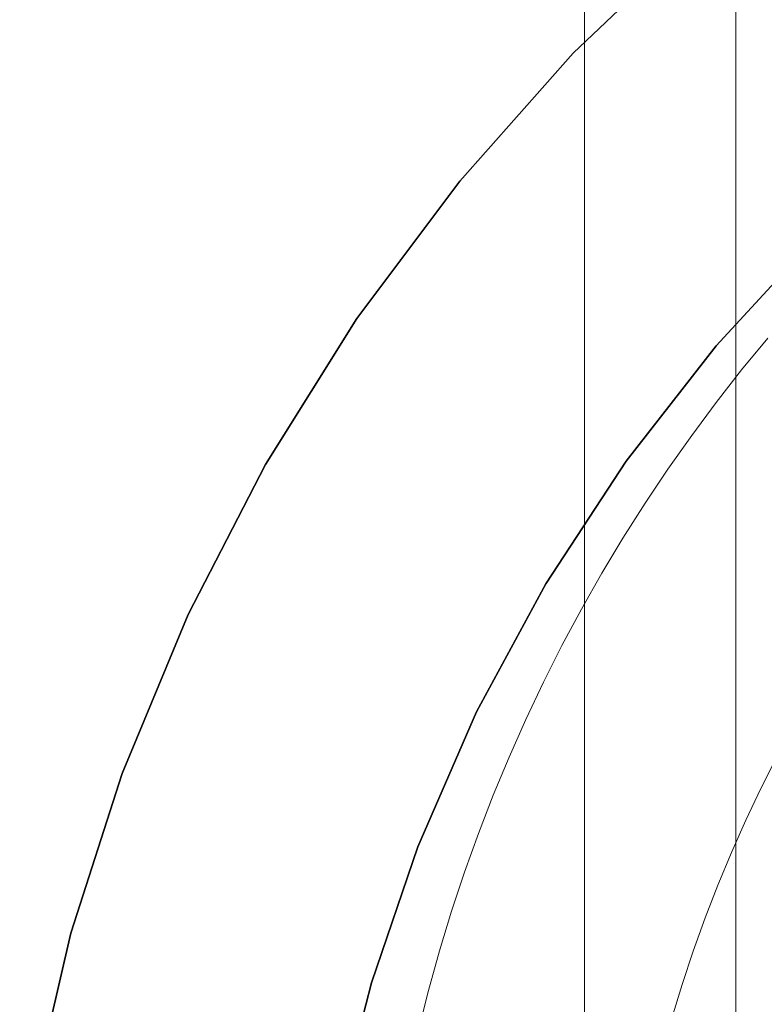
# Model space of a CAD drawing. Header units: inches. Extents: x -412 to -304, y -62 to 18.
# Tile 589 of 656: x -360.444 to -360.25, y -5.043 to -4.786. Entities that reach past the tile are written whole.
import ezdxf

# ---------------------------------------------------------------- set-up
doc = ezdxf.new("R2010")
doc.units = ezdxf.units.IN
doc.header["$LTSCALE"] = 32
doc.header["$MEASUREMENT"] = 0
doc.linetypes.add('Dash Style-1', pattern=[0.083328, 0.041656, -0.041672])
for name, color, linetype, lineweight in [('Black', 7, 'Continuous', 18), ('DashLineFill', 7, 'Dash Style-1', 13), ('Drawing', 7, 'Continuous', 18), ('Metal_HtAdjMech', 7, 'Continuous', 18), ('Metal_MP', 7, 'Continuous', 5), ('None', 7, 'Continuous', 18), ('Plastic-MPWireManager', 7, 'Continuous', 25), ('SolidLine', 7, 'Continuous', 15), ('Wood_1-H', 7, 'Continuous', 13)]:
    doc.layers.add(name, color=color, linetype=linetype, lineweight=lineweight)

# ---------------------------------------------------------------- blocks, each defined once
blk = doc.blocks.new('Group-20')
at = {"layer": 'Black'}
for points in [[(-34.54794, 16.53613, 28.9791), (34.54794, 16.53613, 28.9791), (34.54794, -16.53613, 28.9791), (-34.54794, -16.53613, 28.9791)], [(-34.54794, 16.53613, 27.70079), (34.54794, 16.53613, 27.70079), (34.54794, -16.53613, 27.70079), (-34.54794, -16.53613, 27.70079)]]:
    blk.add_3dface(points, dxfattribs=at)
at = {"layer": 'Wood_1-H'}
for points in [[(-35.96494, 17.95313, 28.99879), (35.96494, 17.95313, 28.99879), (35.96494, -17.95313, 28.99879), (-35.96494, -17.95313, 28.99879)], [(-35.96494, 17.95313, 28.9791), (35.96494, 17.95313, 28.9791), (35.96494, -17.95313, 28.9791), (-35.96494, -17.95313, 28.9791)]]:
    blk.add_3dface(points, dxfattribs=at)
blk = doc.blocks.new('MPHtAdjLegCoverPower (3D)')
at = {"layer": 'Metal_MP'}
for points, invisible_edges in [([(-2.20267, -0.9554, 23.83612), (-2.19009, -0.93803, 23.83612), (-2.17668, -0.92129, 23.83612), (-2.20267, -0.9554, 23.83612)], 15), ([(-2.20267, -0.9554, 23.83612), (-2.17668, -0.92129, 23.83612), (-2.13999, -0.97621, 23.83612), (-2.20267, -0.9554, 23.83612)], 15), ([(-2.20267, -0.9554, 2.26132), (-2.19009, -0.93803, 2.26132), (-2.17668, -0.92129, 2.26132), (-2.20267, -0.9554, 2.26132)], 15), ([(-2.20267, -0.9554, 2.26132), (-2.17668, -0.92129, 2.26132), (-2.13999, -0.97621, 2.26132), (-2.20267, -0.9554, 2.26132)], 15), ([(-2.19009, -0.93803, 23.83612), (-2.18349, -0.92958, 23.83612), (-2.17668, -0.92129, 23.83612), (-2.19009, -0.93803, 23.83612)], 12), ([(-2.19009, -0.93803, 2.26132), (-2.18349, -0.92958, 2.26132), (-2.17668, -0.92129, 2.26132), (-2.19009, -0.93803, 2.26132)], 12), ([(-2.20267, -0.9554, 23.83612), (-2.19649, -0.94664, 23.83612), (-2.19009, -0.93803, 23.83612), (-2.20267, -0.9554, 23.83612)], 12), ([(-2.20267, -0.9554, 2.26132), (-2.19649, -0.94664, 2.26132), (-2.19009, -0.93803, 2.26132), (-2.20267, -0.9554, 2.26132)], 12), ([(-2.2351, -1.01092, 23.83612), (-2.21439, -0.97337, 23.83612), (-2.20267, -0.9554, 23.83612), (-2.2351, -1.01092, 23.83612)], 15), ([(-2.2351, -1.01092, 23.83612), (-2.20267, -0.9554, 23.83612), (-2.16551, -1.01433, 23.83612), (-2.2351, -1.01092, 23.83612)], 15), ([(-2.2351, -1.01092, 2.26132), (-2.21439, -0.97337, 2.26132), (-2.20267, -0.9554, 2.26132), (-2.2351, -1.01092, 2.26132)], 15), ([(-2.2351, -1.01092, 2.26132), (-2.20267, -0.9554, 2.26132), (-2.16551, -1.01433, 2.26132), (-2.2351, -1.01092, 2.26132)], 15), ([(-2.21439, -0.97337, 23.83612), (-2.20864, -0.96431, 23.83612), (-2.20267, -0.9554, 23.83612), (-2.21439, -0.97337, 23.83612)], 12), ([(-2.21439, -0.97337, 2.26132), (-2.20864, -0.96431, 2.26132), (-2.20267, -0.9554, 2.26132), (-2.21439, -0.97337, 2.26132)], 12), ([(-2.20267, -0.9554, 23.83612), (-2.13999, -0.97621, 23.83612), (-2.14547, -0.98358, 23.83612), (-2.20267, -0.9554, 23.83612)], 13), ([(-2.20267, -0.9554, 23.83612), (-2.14547, -0.98358, 23.83612), (-2.15076, -0.99108, 23.83612), (-2.20267, -0.9554, 23.83612)], 13), ([(-2.20267, -0.9554, 23.83612), (-2.15076, -0.99108, 23.83612), (-2.15587, -0.99871, 23.83612), (-2.20267, -0.9554, 23.83612)], 13), ([(-2.20267, -0.9554, 23.83612), (-2.15587, -0.99871, 23.83612), (-2.16078, -1.00646, 23.83612), (-2.20267, -0.9554, 23.83612)], 13), ([(-2.20267, -0.9554, 23.83612), (-2.16078, -1.00646, 23.83612), (-2.16551, -1.01433, 23.83612), (-2.20267, -0.9554, 23.83612)], 13), ([(-2.20267, -0.9554, 2.26132), (-2.13999, -0.97621, 2.26132), (-2.14547, -0.98358, 2.26132), (-2.20267, -0.9554, 2.26132)], 13), ([(-2.20267, -0.9554, 2.26132), (-2.14547, -0.98358, 2.26132), (-2.15076, -0.99108, 2.26132), (-2.20267, -0.9554, 2.26132)], 13), ([(-2.20267, -0.9554, 2.26132), (-2.15076, -0.99108, 2.26132), (-2.15587, -0.99871, 2.26132), (-2.20267, -0.9554, 2.26132)], 13), ([(-2.20267, -0.9554, 2.26132), (-2.15587, -0.99871, 2.26132), (-2.16078, -1.00646, 2.26132), (-2.20267, -0.9554, 2.26132)], 13), ([(-2.20267, -0.9554, 2.26132), (-2.16078, -1.00646, 2.26132), (-2.16551, -1.01433, 2.26132), (-2.20267, -0.9554, 2.26132)], 13), ([(-2.2351, -1.01092, 23.83612), (-2.2252, -0.99189, 23.83612), (-2.21439, -0.97337, 23.83612), (-2.2351, -1.01092, 23.83612)], 15), ([(-2.2351, -1.01092, 2.26132), (-2.2252, -0.99189, 2.26132), (-2.21439, -0.97337, 2.26132), (-2.2351, -1.01092, 2.26132)], 15), ([(-2.2252, -0.99189, 23.83612), (-2.21991, -0.98256, 23.83612), (-2.21439, -0.97337, 23.83612), (-2.2252, -0.99189, 23.83612)], 12), ([(-2.2252, -0.99189, 2.26132), (-2.21991, -0.98256, 2.26132), (-2.21439, -0.97337, 2.26132), (-2.2252, -0.99189, 2.26132)], 12), ([(-2.2351, -1.01092, 23.83612), (-2.23026, -1.00135, 23.83612), (-2.2252, -0.99189, 23.83612), (-2.2351, -1.01092, 23.83612)], 12), ([(-2.2351, -1.01092, 2.26132), (-2.23026, -1.00135, 2.26132), (-2.2252, -0.99189, 2.26132), (-2.2351, -1.01092, 2.26132)], 12), ([(-2.25565, -1.06042, 23.83612), (-2.24816, -1.04032, 23.83612), (-2.2351, -1.01092, 23.83612), (-2.25565, -1.06042, 23.83612)], 15), ([(-2.25565, -1.06042, 23.83612), (-2.2351, -1.01092, 23.83612), (-2.18617, -1.05528, 23.83612), (-2.25565, -1.06042, 23.83612)], 15), ([(-2.25565, -1.06042, 2.26132), (-2.24816, -1.04032, 2.26132), (-2.2351, -1.01092, 2.26132), (-2.25565, -1.06042, 2.26132)], 15), ([(-2.25565, -1.06042, 2.26132), (-2.2351, -1.01092, 2.26132), (-2.18617, -1.05528, 2.26132), (-2.25565, -1.06042, 2.26132)], 15), ([(-2.24816, -1.04032, 23.83612), (-2.24404, -1.03042, 23.83612), (-2.2351, -1.01092, 23.83612), (-2.24816, -1.04032, 23.83612)], 14), ([(-2.24816, -1.04032, 2.26132), (-2.24404, -1.03042, 2.26132), (-2.2351, -1.01092, 2.26132), (-2.24816, -1.04032, 2.26132)], 14), ([(-2.24404, -1.03042, 23.83612), (-2.23969, -1.02062, 23.83612), (-2.2351, -1.01092, 23.83612), (-2.24404, -1.03042, 23.83612)], 12), ([(-2.24404, -1.03042, 2.26132), (-2.23969, -1.02062, 2.26132), (-2.2351, -1.01092, 2.26132), (-2.24404, -1.03042, 2.26132)], 12), ([(-2.2351, -1.01092, 23.83612), (-2.16551, -1.01433, 23.83612), (-2.17004, -1.02231, 23.83612), (-2.2351, -1.01092, 23.83612)], 13), ([(-2.2351, -1.01092, 23.83612), (-2.17004, -1.02231, 23.83612), (-2.17437, -1.0304, 23.83612), (-2.2351, -1.01092, 23.83612)], 13), ([(-2.2351, -1.01092, 23.83612), (-2.17437, -1.0304, 23.83612), (-2.17851, -1.0386, 23.83612), (-2.2351, -1.01092, 23.83612)], 13), ([(-2.2351, -1.01092, 23.83612), (-2.17851, -1.0386, 23.83612), (-2.18244, -1.04689, 23.83612), (-2.2351, -1.01092, 23.83612)], 13), ([(-2.2351, -1.01092, 23.83612), (-2.18244, -1.04689, 23.83612), (-2.18617, -1.05528, 23.83612), (-2.2351, -1.01092, 23.83612)], 13), ([(-2.2351, -1.01092, 2.26132), (-2.16551, -1.01433, 2.26132), (-2.17004, -1.02231, 2.26132), (-2.2351, -1.01092, 2.26132)], 13), ([(-2.2351, -1.01092, 2.26132), (-2.17004, -1.02231, 2.26132), (-2.17437, -1.0304, 2.26132), (-2.2351, -1.01092, 2.26132)], 13), ([(-2.2351, -1.01092, 2.26132), (-2.17437, -1.0304, 2.26132), (-2.17851, -1.0386, 2.26132), (-2.2351, -1.01092, 2.26132)], 13), ([(-2.2351, -1.01092, 2.26132), (-2.17851, -1.0386, 2.26132), (-2.18244, -1.04689, 2.26132), (-2.2351, -1.01092, 2.26132)], 13), ([(-2.2351, -1.01092, 2.26132), (-2.18244, -1.04689, 2.26132), (-2.18617, -1.05528, 2.26132), (-2.2351, -1.01092, 2.26132)], 13), ([(-2.25565, -1.06042, 23.83612), (-2.25202, -1.05033, 23.83612), (-2.24816, -1.04032, 23.83612), (-2.25565, -1.06042, 23.83612)], 12), ([(-2.25565, -1.06042, 2.26132), (-2.25202, -1.05033, 2.26132), (-2.24816, -1.04032, 2.26132), (-2.25565, -1.06042, 2.26132)], 12), ([(-2.25565, -1.06042, 23.83612), (-2.18617, -1.05528, 23.83612), (-2.18969, -1.06376, 23.83612), (-2.25565, -1.06042, 23.83612)], 13), ([(-2.25565, -1.06042, 2.26132), (-2.18617, -1.05528, 2.26132), (-2.18969, -1.06376, 2.26132), (-2.25565, -1.06042, 2.26132)], 13), ([(-2.26998, -1.11206, 23.83612), (-2.26501, -1.0912, 23.83612), (-2.25565, -1.06042, 23.83612), (-2.26998, -1.11206, 23.83612)], 15), ([(-2.26998, -1.11206, 23.83612), (-2.25565, -1.06042, 23.83612), (-2.20166, -1.09846, 23.83612), (-2.26998, -1.11206, 23.83612)], 15), ([(-2.26998, -1.11206, 2.26132), (-2.26501, -1.0912, 2.26132), (-2.25565, -1.06042, 2.26132), (-2.26998, -1.11206, 2.26132)], 15), ([(-2.26998, -1.11206, 2.26132), (-2.25565, -1.06042, 2.26132), (-2.20166, -1.09846, 2.26132), (-2.26998, -1.11206, 2.26132)], 15), ([(-2.26501, -1.0912, 23.83612), (-2.25902, -1.0706, 23.83612), (-2.25565, -1.06042, 23.83612), (-2.26501, -1.0912, 23.83612)], 13), ([(-2.26501, -1.0912, 2.26132), (-2.25902, -1.0706, 2.26132), (-2.25565, -1.06042, 2.26132), (-2.26501, -1.0912, 2.26132)], 13), ([(-2.25565, -1.06042, 23.83612), (-2.18969, -1.06376, 23.83612), (-2.193, -1.07232, 23.83612), (-2.25565, -1.06042, 23.83612)], 13), ([(-2.25565, -1.06042, 23.83612), (-2.193, -1.07232, 23.83612), (-2.1961, -1.08096, 23.83612), (-2.25565, -1.06042, 23.83612)], 13), ([(-2.25565, -1.06042, 23.83612), (-2.1961, -1.08096, 23.83612), (-2.19898, -1.08968, 23.83612), (-2.25565, -1.06042, 23.83612)], 13), ([(-2.25565, -1.06042, 23.83612), (-2.19898, -1.08968, 23.83612), (-2.20166, -1.09846, 23.83612), (-2.25565, -1.06042, 23.83612)], 13), ([(-2.25565, -1.06042, 2.26132), (-2.18969, -1.06376, 2.26132), (-2.193, -1.07232, 2.26132), (-2.25565, -1.06042, 2.26132)], 13), ([(-2.25565, -1.06042, 2.26132), (-2.193, -1.07232, 2.26132), (-2.1961, -1.08096, 2.26132), (-2.25565, -1.06042, 2.26132)], 13), ([(-2.25565, -1.06042, 2.26132), (-2.1961, -1.08096, 2.26132), (-2.19898, -1.08968, 2.26132), (-2.25565, -1.06042, 2.26132)], 13), ([(-2.25565, -1.06042, 2.26132), (-2.19898, -1.08968, 2.26132), (-2.20166, -1.09846, 2.26132), (-2.25565, -1.06042, 2.26132)], 13), ([(-2.26501, -1.0912, 23.83612), (-2.26214, -1.08086, 23.83612), (-2.25902, -1.0706, 23.83612), (-2.26501, -1.0912, 23.83612)], 12), ([(-2.26501, -1.0912, 2.26132), (-2.26214, -1.08086, 2.26132), (-2.25902, -1.0706, 2.26132), (-2.26501, -1.0912, 2.26132)], 12), ([(-2.26998, -1.11206, 23.83612), (-2.26762, -1.1016, 23.83612), (-2.26501, -1.0912, 23.83612), (-2.26998, -1.11206, 23.83612)], 12), ([(-2.26998, -1.11206, 2.26132), (-2.26762, -1.1016, 2.26132), (-2.26501, -1.0912, 2.26132), (-2.26998, -1.11206, 2.26132)], 12)]:
    blk.add_3dface(points, dxfattribs=dict(at, invisible_edges=invisible_edges))
for points in [[(-2.17668, -0.92129, 2.26132), (-2.17668, -0.92129, 23.83612), (-2.18349, -0.92958, 23.83612), (-2.18349, -0.92958, 2.26132)], [(-2.18349, -0.92958, 2.26132), (-2.18349, -0.92958, 23.83612), (-2.19009, -0.93803, 23.83612), (-2.19009, -0.93803, 2.26132)], [(-2.19009, -0.93803, 2.26132), (-2.19009, -0.93803, 23.83612), (-2.19649, -0.94664, 23.83612), (-2.19649, -0.94664, 2.26132)], [(-2.19649, -0.94664, 2.26132), (-2.19649, -0.94664, 23.83612), (-2.20267, -0.9554, 23.83612), (-2.20267, -0.9554, 2.26132)], [(-2.20267, -0.9554, 2.26132), (-2.20267, -0.9554, 23.83612), (-2.20864, -0.96431, 23.83612), (-2.20864, -0.96431, 2.26132)], [(-2.20864, -0.96431, 2.26132), (-2.20864, -0.96431, 23.83612), (-2.21439, -0.97337, 23.83612), (-2.21439, -0.97337, 2.26132)], [(-2.21439, -0.97337, 2.26132), (-2.21439, -0.97337, 23.83612), (-2.21991, -0.98256, 23.83612), (-2.21991, -0.98256, 2.26132)], [(-2.21991, -0.98256, 2.26132), (-2.21991, -0.98256, 23.83612), (-2.2252, -0.99189, 23.83612), (-2.2252, -0.99189, 2.26132)], [(-2.2252, -0.99189, 2.26132), (-2.2252, -0.99189, 23.83612), (-2.23026, -1.00135, 23.83612), (-2.23026, -1.00135, 2.26132)], [(-2.23026, -1.00135, 2.26132), (-2.23026, -1.00135, 23.83612), (-2.2351, -1.01092, 23.83612), (-2.2351, -1.01092, 2.26132)], [(-2.2351, -1.01092, 2.26132), (-2.2351, -1.01092, 23.83612), (-2.23969, -1.02062, 23.83612), (-2.23969, -1.02062, 2.26132)], [(-2.23969, -1.02062, 2.26132), (-2.23969, -1.02062, 23.83612), (-2.24404, -1.03042, 23.83612), (-2.24404, -1.03042, 2.26132)], [(-2.24404, -1.03042, 2.26132), (-2.24404, -1.03042, 23.83612), (-2.24816, -1.04032, 23.83612), (-2.24816, -1.04032, 2.26132)], [(-2.17851, -1.0386, 2.26132), (-2.17851, -1.0386, 23.83612), (-2.17437, -1.0304, 23.83612), (-2.17437, -1.0304, 2.26132)], [(-2.18244, -1.04689, 2.26132), (-2.18244, -1.04689, 23.83612), (-2.17851, -1.0386, 23.83612), (-2.17851, -1.0386, 2.26132)], [(-2.24816, -1.04032, 2.26132), (-2.24816, -1.04032, 23.83612), (-2.25202, -1.05033, 23.83612), (-2.25202, -1.05033, 2.26132)], [(-2.18617, -1.05528, 2.26132), (-2.18617, -1.05528, 23.83612), (-2.18244, -1.04689, 23.83612), (-2.18244, -1.04689, 2.26132)], [(-2.25202, -1.05033, 2.26132), (-2.25202, -1.05033, 23.83612), (-2.25565, -1.06042, 23.83612), (-2.25565, -1.06042, 2.26132)], [(-2.18969, -1.06376, 2.26132), (-2.18969, -1.06376, 23.83612), (-2.18617, -1.05528, 23.83612), (-2.18617, -1.05528, 2.26132)], [(-2.25565, -1.06042, 2.26132), (-2.25565, -1.06042, 23.83612), (-2.25902, -1.0706, 23.83612), (-2.25902, -1.0706, 2.26132)], [(-2.193, -1.07232, 2.26132), (-2.193, -1.07232, 23.83612), (-2.18969, -1.06376, 23.83612), (-2.18969, -1.06376, 2.26132)], [(-2.25902, -1.0706, 2.26132), (-2.25902, -1.0706, 23.83612), (-2.26214, -1.08086, 23.83612), (-2.26214, -1.08086, 2.26132)], [(-2.1961, -1.08096, 2.26132), (-2.1961, -1.08096, 23.83612), (-2.193, -1.07232, 23.83612), (-2.193, -1.07232, 2.26132)], [(-2.26214, -1.08086, 2.26132), (-2.26214, -1.08086, 23.83612), (-2.26501, -1.0912, 23.83612), (-2.26501, -1.0912, 2.26132)], [(-2.19898, -1.08968, 2.26132), (-2.19898, -1.08968, 23.83612), (-2.1961, -1.08096, 23.83612), (-2.1961, -1.08096, 2.26132)], [(-2.20166, -1.09846, 2.26132), (-2.20166, -1.09846, 23.83612), (-2.19898, -1.08968, 23.83612), (-2.19898, -1.08968, 2.26132)], [(-2.26501, -1.0912, 2.26132), (-2.26501, -1.0912, 23.83612), (-2.26762, -1.1016, 23.83612), (-2.26762, -1.1016, 2.26132)]]:
    blk.add_3dface(points, dxfattribs=at)
at = {"layer": 'Plastic-MPWireManager'}
for points, invisible_edges in [([(-2.10675, -0.84668, 23.44636), (-2.13654, -0.86979, 23.44636), (-2.19522, -0.81641, 23.44636), (-2.1608, -0.78862, 23.44636)], 10), ([(-2.1608, -0.78862, 23.9188), (-2.19522, -0.81641, 23.9188), (-2.03082, -0.9867, 23.9188), (-2.01105, -0.97192, 23.9188)], 10), ([(-2.22733, -0.84706, 23.44636), (-2.22733, -0.84706, 23.9188), (-2.19522, -0.81641, 23.9188), (-2.19522, -0.81641, 23.44636)], 5), ([(-2.13654, -0.86979, 23.44636), (-2.16441, -0.89537, 23.44636), (-2.22733, -0.84706, 23.44636), (-2.19522, -0.81641, 23.44636)], 10), ([(-2.19522, -0.81641, 23.9188), (-2.22733, -0.84706, 23.9188), (-2.04936, -1.00311, 23.9188), (-2.03082, -0.9867, 23.9188)], 10), ([(-2.25689, -0.88038, 23.44636), (-2.25689, -0.88038, 23.9188), (-2.22733, -0.84706, 23.9188), (-2.22733, -0.84706, 23.44636)], 5), ([(-2.16441, -0.89537, 23.44636), (-2.19016, -0.92327, 23.44636), (-2.25689, -0.88038, 23.44636), (-2.22733, -0.84706, 23.44636)], 10), ([(-2.22733, -0.84706, 23.9188), (-2.25689, -0.88038, 23.9188), (-2.06654, -1.02107, 23.9188), (-2.04936, -1.00311, 23.9188)], 10), ([(-2.28368, -0.91617, 23.44636), (-2.28368, -0.91617, 23.9188), (-2.25689, -0.88038, 23.9188), (-2.25689, -0.88038, 23.44636)], 5), ([(-2.19016, -0.92327, 23.44636), (-2.21357, -0.95332, 23.44636), (-2.28368, -0.91617, 23.44636), (-2.25689, -0.88038, 23.44636)], 10), ([(-2.25689, -0.88038, 23.9188), (-2.28368, -0.91617, 23.9188), (-2.08223, -1.04046, 23.9188), (-2.06654, -1.02107, 23.9188)], 10), ([(-2.16441, -0.89537, 23.44636), (-2.16441, -0.89537, 23.84006), (-2.19016, -0.92327, 23.84006), (-2.19016, -0.92327, 23.44636)], 5), ([(-2.04936, -1.00311, 23.84006), (-2.06654, -1.02107, 23.84006), (-2.19016, -0.92327, 23.84006), (-2.16441, -0.89537, 23.84006)], 10), ([(-2.30745, -0.9542, 23.44636), (-2.30745, -0.9542, 23.9188), (-2.28368, -0.91617, 23.9188), (-2.28368, -0.91617, 23.44636)], 5), ([(-2.30745, -0.9542, 23.44636), (-2.28368, -0.91617, 23.44636), (-2.21357, -0.95332, 23.44636), (-2.23447, -0.98533, 23.44636)], 10), ([(-2.28368, -0.91617, 23.9188), (-2.30745, -0.9542, 23.9188), (-2.09629, -1.06117, 23.9188), (-2.08223, -1.04046, 23.9188)], 10), ([(-2.19016, -0.92327, 23.44636), (-2.19016, -0.92327, 23.84006), (-2.21357, -0.95332, 23.84006), (-2.21357, -0.95332, 23.44636)], 5), ([(-2.06654, -1.02107, 23.84006), (-2.08223, -1.04046, 23.84006), (-2.21357, -0.95332, 23.84006), (-2.19016, -0.92327, 23.84006)], 10), ([(-2.21357, -0.95332, 23.44636), (-2.21357, -0.95332, 23.84006), (-2.23447, -0.98533, 23.84006), (-2.23447, -0.98533, 23.44636)], 5), ([(-2.08223, -1.04046, 23.84006), (-2.09629, -1.06117, 23.84006), (-2.23447, -0.98533, 23.84006), (-2.21357, -0.95332, 23.84006)], 10), ([(-2.32759, -0.99329, 23.44636), (-2.32759, -0.99329, 23.9188), (-2.30745, -0.9542, 23.9188), (-2.30745, -0.9542, 23.44636)], 5), ([(-2.23447, -0.98533, 23.44636), (-2.25248, -1.01868, 23.44636), (-2.32759, -0.99329, 23.44636), (-2.30745, -0.9542, 23.44636)], 10), ([(-2.30745, -0.9542, 23.9188), (-2.32759, -0.99329, 23.9188), (-2.10862, -1.08306, 23.9188), (-2.09629, -1.06117, 23.9188)], 10), ([(-2.23447, -0.98533, 23.44636), (-2.23447, -0.98533, 23.84006), (-2.25248, -1.01868, 23.84006), (-2.25248, -1.01868, 23.44636)], 5), ([(-2.09629, -1.06117, 23.84006), (-2.10862, -1.08306, 23.84006), (-2.25248, -1.01868, 23.84006), (-2.23447, -0.98533, 23.84006)], 10), ([(-2.34474, -1.03467, 23.44636), (-2.34474, -1.03467, 23.9188), (-2.32759, -0.99329, 23.9188), (-2.32759, -0.99329, 23.44636)], 5), ([(-2.34474, -1.03467, 23.44636), (-2.32759, -0.99329, 23.44636), (-2.25248, -1.01868, 23.44636), (-2.26782, -1.05383, 23.44636)], 10), ([(-2.11908, -1.10596, 23.9188), (-2.10862, -1.08306, 23.9188), (-2.32759, -0.99329, 23.9188), (-2.34474, -1.03467, 23.9188)], 10), ([(-2.25248, -1.01868, 23.44636), (-2.25248, -1.01868, 23.84006), (-2.26782, -1.05383, 23.84006), (-2.26782, -1.05383, 23.44636)], 5), ([(-2.26782, -1.05383, 23.84006), (-2.25248, -1.01868, 23.84006), (-2.10862, -1.08306, 23.84006), (-2.11908, -1.10596, 23.84006)], 10), ([(-2.35809, -1.07632, 23.44636), (-2.35809, -1.07632, 23.9188), (-2.34474, -1.03467, 23.9188), (-2.34474, -1.03467, 23.44636)], 5), ([(-2.35809, -1.07632, 23.44636), (-2.34474, -1.03467, 23.44636), (-2.26782, -1.05383, 23.44636), (-2.27989, -1.08925, 23.44636)], 10), ([(-2.12749, -1.12934, 23.9188), (-2.11908, -1.10596, 23.9188), (-2.34474, -1.03467, 23.9188), (-2.35809, -1.07632, 23.9188)], 10), ([(-2.26782, -1.05383, 23.44636), (-2.26782, -1.05383, 23.84006), (-2.27989, -1.08925, 23.84006), (-2.27989, -1.08925, 23.44636)], 5), ([(-2.27989, -1.08925, 23.84006), (-2.26782, -1.05383, 23.84006), (-2.11908, -1.10596, 23.84006), (-2.12749, -1.12934, 23.84006)], 10), ([(-2.368, -1.11898, 23.44636), (-2.368, -1.11898, 23.9188), (-2.35809, -1.07632, 23.9188), (-2.35809, -1.07632, 23.44636)], 5), ([(-2.27989, -1.08925, 23.44636), (-2.28901, -1.12544, 23.44636), (-2.368, -1.11898, 23.44636), (-2.35809, -1.07632, 23.44636)], 10), ([(-2.13383, -1.15294, 23.9188), (-2.12749, -1.12934, 23.9188), (-2.35809, -1.07632, 23.9188), (-2.368, -1.11898, 23.9188)], 10), ([(-2.27989, -1.08925, 23.44636), (-2.27989, -1.08925, 23.84006), (-2.28901, -1.12544, 23.84006), (-2.28901, -1.12544, 23.44636)], 5), ([(-2.28901, -1.12544, 23.84006), (-2.27989, -1.08925, 23.84006), (-2.12749, -1.12934, 23.84006), (-2.13383, -1.15294, 23.84006)], 10)]:
    blk.add_3dface(points, dxfattribs=dict(at, invisible_edges=invisible_edges))
blk = doc.blocks.new('TEK04-FrameA (3D)')
at = {"layer": 'Metal_HtAdjMech'}
for points, invisible_edges in [([(0, 0.42393, 10.05044), (8.46457, 0.42393, 10.05044), (8.46457, 0.41441, 10.04649), (0, 0.41441, 10.04649)], 5), ([(0.3937, 0.41441, 11.60705), (8.3624, 0.41441, 11.60705), (8.3624, 0.42393, 11.60311), (0.3937, 0.42393, 11.60311)], 5), ([(0, 0.41441, 10.04649), (8.46457, 0.41441, 10.04649), (8.46457, 0.40458, 10.04339), (0, 0.40458, 10.04339)], 5), ([(8.3624, 0.41324, 11.49949), (0, 0.41324, 11.49949), (4.16339, 0.41339, 11.49606), (7.81988, 0.41339, 11.49606)], 11), ([(0, 0.41324, 11.49949), (0, 0.41339, 11.49606), (4.16339, 0.41339, 11.49606)], 8), ([(0, 0.41324, 10.15405), (7.81988, 0.41339, 10.15748), (4.16339, 0.41339, 10.15748)], 9), ([(4.16339, 0.41339, 10.15748), (0, 0.41339, 10.15748), (0, 0.41324, 10.15405)], 8), ([(0, 0.41324, 10.15405), (20.57087, 0.41324, 10.15405), (12.99705, 0.41339, 10.15748), (7.81988, 0.41339, 10.15748)], 11), ([(4.16339, 0.41339, 11.49606), (0, 0.41339, 11.49606), (1.45669, 0.41339, 11.1811), (1.47385, 0.41339, 11.18035)], 10), ([(1.45669, 0.41339, 10.7874), (0, 0.41339, 10.7628), (4.16339, 0.41339, 10.7628)], 11), ([(0, 0.41339, 10.15748), (4.16339, 0.41339, 10.15748), (4.16339, 0.41339, 10.40354), (0, 0.41339, 10.40354)], 6), ([(0, 0.41339, 10.40354), (4.16339, 0.41339, 10.40354), (4.16339, 0.41339, 10.7628), (0, 0.41339, 10.7628)], 7), ([(0, 0.41324, 11.49949), (8.3624, 0.41324, 11.49949), (8.3624, 0.41279, 11.5029), (0, 0.41279, 11.5029)], 5), ([(0, 0.41279, 10.15064), (20.57087, 0.41279, 10.15064), (20.57087, 0.41324, 10.15405), (0, 0.41324, 10.15405)], 5), ([(0.3937, 0.40458, 11.61015), (8.3624, 0.40458, 11.61015), (8.3624, 0.41441, 11.60705), (0.3937, 0.41441, 11.60705)], 5), ([(4.16339, 0.41339, 10.7628), (1.47385, 0.41339, 10.78815), (1.45669, 0.41339, 10.7874)], 9), ([(1.47385, 0.41339, 11.18035), (1.49088, 0.41339, 11.17811), (4.16339, 0.41339, 11.49606)], 10), ([(4.16339, 0.41339, 10.7628), (1.49088, 0.41339, 10.79039), (1.47385, 0.41339, 10.78815)], 9), ([(4.16339, 0.41339, 11.49606), (1.49088, 0.41339, 11.17811), (1.50764, 0.41339, 11.17439)], 9), ([(1.50764, 0.41339, 10.79411), (1.49088, 0.41339, 10.79039), (4.16339, 0.41339, 10.7628)], 10), ([(1.50764, 0.41339, 11.17439), (1.52402, 0.41339, 11.16923), (4.16339, 0.41339, 11.49606)], 10), ([(4.16339, 0.41339, 10.7628), (1.52402, 0.41339, 10.79927), (1.50764, 0.41339, 10.79411)], 9), ([(1.52402, 0.41339, 11.16923), (1.53989, 0.41339, 11.16266), (4.16339, 0.41339, 11.49606)], 10), ([(1.53989, 0.41339, 10.80584), (1.52402, 0.41339, 10.79927), (4.16339, 0.41339, 10.7628)], 10), ([(4.16339, 0.41339, 11.49606), (1.53989, 0.41339, 11.16266), (1.55512, 0.41339, 11.15473)], 9), ([(4.16339, 0.41339, 10.7628), (1.55512, 0.41339, 10.81377), (1.53989, 0.41339, 10.80584)], 9), ([(1.55512, 0.41339, 11.15473), (1.5696, 0.41339, 11.1455), (4.16339, 0.41339, 11.49606)], 10), ([(1.5696, 0.41339, 10.823), (1.55512, 0.41339, 10.81377), (4.16339, 0.41339, 10.7628)], 10), ([(4.16339, 0.41339, 11.49606), (1.5696, 0.41339, 11.1455), (1.58323, 0.41339, 11.13505)], 9), ([(1.58323, 0.41339, 10.83346), (1.5696, 0.41339, 10.823), (4.16339, 0.41339, 10.7628)], 10), ([(4.16339, 0.41339, 10.7628), (1.59589, 0.41339, 10.84506), (1.58323, 0.41339, 10.83346)], 9), ([(1.58323, 0.41339, 11.13505), (1.59589, 0.41339, 11.12345), (4.16339, 0.41339, 11.49606)], 10), ([(4.16339, 0.41339, 10.7628), (1.60749, 0.41339, 10.85772), (1.59589, 0.41339, 10.84506)], 9), ([(1.59589, 0.41339, 11.12345), (1.60749, 0.41339, 11.11078), (4.16339, 0.41339, 11.49606)], 10), ([(4.16339, 0.41339, 11.49606), (1.60749, 0.41339, 11.11078), (1.61794, 0.41339, 11.09716)], 9), ([(1.61794, 0.41339, 10.87134), (1.60749, 0.41339, 10.85772), (4.16339, 0.41339, 10.7628)], 10), ([(1.61794, 0.41339, 11.09716), (1.62717, 0.41339, 11.08268), (4.16339, 0.41339, 11.49606)], 10), ([(4.16339, 0.41339, 10.7628), (1.62717, 0.41339, 10.88583), (1.61794, 0.41339, 10.87134)], 9), ([(4.16339, 0.41339, 10.7628), (1.6351, 0.41339, 10.90106), (1.62717, 0.41339, 10.88583)], 9), ([(1.62717, 0.41339, 11.08268), (1.6351, 0.41339, 11.06744), (4.16339, 0.41339, 11.49606)], 10), ([(4.16339, 0.41339, 11.49606), (1.6351, 0.41339, 11.06744), (1.64167, 0.41339, 11.05158)], 9), ([(1.64167, 0.41339, 10.91693), (1.6351, 0.41339, 10.90106), (4.16339, 0.41339, 10.7628)], 10), ([(4.16339, 0.41339, 11.49606), (1.64167, 0.41339, 11.05158), (1.64684, 0.41339, 11.0352)], 9), ([(4.16339, 0.41339, 10.7628), (1.64684, 0.41339, 10.9333), (1.64167, 0.41339, 10.91693)], 9), ([(4.16339, 0.41339, 10.7628), (1.65055, 0.41339, 10.95007), (1.64684, 0.41339, 10.9333)], 9), ([(1.64684, 0.41339, 11.0352), (1.65055, 0.41339, 11.01843), (4.16339, 0.41339, 11.49606)], 10), ([(4.16339, 0.41339, 11.49606), (1.65055, 0.41339, 11.01843), (1.65279, 0.41339, 11.00141)], 9), ([(1.65279, 0.41339, 10.9671), (1.65055, 0.41339, 10.95007), (4.16339, 0.41339, 10.7628)], 10), ([(4.16339, 0.41339, 10.7628), (1.65354, 0.41339, 10.98425), (1.65279, 0.41339, 10.9671)], 9), ([(1.65279, 0.41339, 11.00141), (1.65354, 0.41339, 10.98425), (4.16339, 0.41339, 10.7628), (4.16339, 0.41339, 11.49606)], 14), ([(0, 0.41279, 11.5029), (8.3624, 0.41279, 11.5029), (8.3624, 0.41204, 11.50625), (0, 0.41204, 11.50625)], 5), ([(0, 0.41204, 10.14729), (20.57087, 0.41204, 10.14729), (20.57087, 0.41279, 10.15064), (0, 0.41279, 10.15064)], 5), ([(0, 0.41204, 11.50625), (8.3624, 0.41204, 11.50625), (8.3624, 0.41101, 11.50953), (0, 0.41101, 11.50953)], 5), ([(0, 0.41101, 10.14401), (20.57087, 0.41101, 10.14401), (20.57087, 0.41204, 10.14729), (0, 0.41204, 10.14729)], 5), ([(0, 0.41101, 11.50953), (8.3624, 0.41101, 11.50953), (8.3624, 0.4097, 11.5127), (0, 0.4097, 11.5127)], 5), ([(0, 0.4097, 10.14084), (20.57087, 0.4097, 10.14084), (20.57087, 0.41101, 10.14401), (0, 0.41101, 10.14401)], 5), ([(0, 0.4097, 11.5127), (8.3624, 0.4097, 11.5127), (8.3624, 0.40811, 11.51575), (0, 0.40811, 11.51575)], 5), ([(0, 0.40811, 10.1378), (20.57087, 0.40811, 10.1378), (20.57087, 0.4097, 10.14084), (0, 0.4097, 10.14084)], 5), ([(0, 0.40811, 11.51575), (8.3624, 0.40811, 11.51575), (8.3624, 0.40627, 11.51864), (0, 0.40627, 11.51864)], 5), ([(0, 0.40627, 10.1349), (20.57087, 0.40627, 10.1349), (20.57087, 0.40811, 10.1378), (0, 0.40811, 10.1378)], 5), ([(0, 0.40627, 11.51864), (8.3624, 0.40627, 11.51864), (8.3624, 0.40417, 11.52137), (0, 0.40417, 11.52137)], 5), ([(0, 0.40417, 10.13217), (20.57087, 0.40417, 10.13217), (20.57087, 0.40627, 10.1349), (0, 0.40627, 10.1349)], 5), ([(0, 0.40458, 10.04339), (8.46457, 0.40458, 10.04339), (8.46457, 0.39453, 10.04116), (0, 0.39453, 10.04116)], 5), ([(0, 0.40417, 11.52137), (8.3624, 0.40417, 11.52137), (8.3624, 0.40185, 11.5239), (0, 0.40185, 11.5239)], 5), ([(0, 0.40185, 10.12964), (20.57087, 0.40185, 10.12964), (20.57087, 0.40417, 10.13217), (0, 0.40417, 10.13217)], 5), ([(0.3937, 0.39453, 11.61238), (8.3624, 0.39453, 11.61238), (8.3624, 0.40458, 11.61015), (0.3937, 0.40458, 11.61015)], 5), ([(0, 0.40185, 11.5239), (8.3624, 0.40185, 11.5239), (8.3624, 0.39932, 11.52622), (0, 0.39932, 11.52622)], 5), ([(0, 0.39932, 10.12732), (20.57087, 0.39932, 10.12732), (20.57087, 0.40185, 10.12964), (0, 0.40185, 10.12964)], 5), ([(0, 0.39932, 11.52622), (8.3624, 0.39932, 11.52622), (8.3624, 0.3966, 11.52831), (0, 0.3966, 11.52831)], 5), ([(0, 0.3966, 10.12523), (20.57087, 0.3966, 10.12523), (20.57087, 0.39932, 10.12732), (0, 0.39932, 10.12732)], 5), ([(0, 0.3966, 11.52831), (8.3624, 0.3966, 11.52831), (8.3624, 0.3937, 11.53016), (0, 0.3937, 11.53016)], 5), ([(0, 0.3937, 10.12338), (20.57087, 0.3937, 10.12338), (20.57087, 0.3966, 10.12523), (0, 0.3966, 10.12523)], 5), ([(0, 0.39453, 10.04116), (8.46457, 0.39453, 10.04116), (8.46457, 0.38431, 10.03982), (0, 0.38431, 10.03982)], 5), ([(0, 0.3937, 11.53016), (8.3624, 0.3937, 11.53016), (8.3624, 0.39065, 11.53174), (0, 0.39065, 11.53174)], 5), ([(0, 0.39065, 10.1218), (20.57087, 0.39065, 10.1218), (20.57087, 0.3937, 10.12338), (0, 0.3937, 10.12338)], 5), ([(0.3937, 0.38431, 11.61372), (8.3624, 0.38431, 11.61372), (8.3624, 0.39453, 11.61238), (0.3937, 0.39453, 11.61238)], 5), ([(0, 0.39065, 11.53174), (8.3624, 0.39065, 11.53174), (8.3624, 0.38748, 11.53306), (0, 0.38748, 11.53306)], 5), ([(0, 0.38748, 10.12048), (20.57087, 0.38748, 10.12048), (20.57087, 0.39065, 10.1218), (0, 0.39065, 10.1218)], 5), ([(0, 0.38748, 11.53306), (8.3624, 0.38748, 11.53306), (8.3624, 0.38421, 11.53409), (0, 0.38421, 11.53409)], 5), ([(0, 0.38421, 10.11945), (20.57087, 0.38421, 10.11945), (20.57087, 0.38748, 10.12048), (0, 0.38748, 10.12048)], 5), ([(0, 0.38431, 10.03982), (8.46457, 0.38431, 10.03982), (8.46457, 0.37402, 10.03937), (0, 0.37402, 10.03937)], 1), ([(0, 0.38421, 11.53409), (8.3624, 0.38421, 11.53409), (8.3624, 0.38085, 11.53483), (0, 0.38085, 11.53483)], 5), ([(0, 0.38085, 10.11871), (20.57087, 0.38085, 10.11871), (20.57087, 0.38421, 10.11945), (0, 0.38421, 10.11945)], 5), ([(0.3937, 0.37402, 11.61417), (8.3624, 0.37402, 11.61417), (8.3624, 0.38431, 11.61372), (0.3937, 0.38431, 11.61372)], 4), ([(0, 0.38085, 11.53483), (8.3624, 0.38085, 11.53483), (8.3624, 0.37745, 11.53528), (0, 0.37745, 11.53528)], 5), ([(0, 0.37745, 10.11826), (20.57087, 0.37745, 10.11826), (20.57087, 0.38085, 10.11871), (0, 0.38085, 10.11871)], 5), ([(0, 0.37745, 11.53528), (8.3624, 0.37745, 11.53528), (8.3624, 0.37402, 11.53543), (0.3937, 0.37402, 11.53543)], 9), ([(0, 0.37402, 10.11811), (20.57087, 0.37402, 10.11811), (20.57087, 0.37745, 10.11826), (0, 0.37745, 10.11826)], 4), ([(20.57087, 0.37402, 10.11811), (0, 0.37402, 10.11811), (0.60256, 0.13727, 10.11811), (0.61448, 0.1357, 10.11811)], 10), ([(2.17736, -0.13727, 10.03937), (9.25197, 0.37402, 10.03937), (0, -0.37402, 10.03937)], 11), ([(0.63768, 0.12949, 10.03937), (0, 0.37402, 10.03937), (8.46457, 0.37402, 10.03937)], 9), ([(9.25197, 0.37402, 10.03937), (20.57087, 0.37402, 10.03937), (20.57087, -0.37402, 10.03937), (0, -0.37402, 10.03937)], 8), ([(0.61448, 0.1357, 10.11811), (0.62622, 0.1331, 10.11811), (20.57087, 0.37402, 10.11811)], 10), ([(20.57087, 0.37402, 10.11811), (0.62622, 0.1331, 10.11811), (0.63768, 0.12949, 10.11811)], 9), ([(0.63768, 0.12949, 10.11811), (0.64879, 0.12488, 10.11811), (20.57087, 0.37402, 10.11811)], 10), ([(8.46457, 0.37402, 10.03937), (0.64879, 0.12488, 10.03937), (0.63768, 0.12949, 10.03937)], 9), ([(20.57087, 0.37402, 10.11811), (0.64879, 0.12488, 10.11811), (2.16535, 0.1378, 10.11811)], 11), ([(0.65945, 0.11933, 10.03937), (0.64879, 0.12488, 10.03937), (8.46457, 0.37402, 10.03937)], 10), ([(8.46457, 0.37402, 10.03937), (0.66959, 0.11288, 10.03937), (0.65945, 0.11933, 10.03937)], 9), ([(0.67912, 0.10556, 10.03937), (0.66959, 0.11288, 10.03937), (8.46457, 0.37402, 10.03937)], 10), ([(8.46457, 0.37402, 10.03937), (0.68799, 0.09744, 10.03937), (0.67912, 0.10556, 10.03937)], 9), ([(2.16535, 0.1378, 10.03937), (0.68799, 0.09744, 10.03937), (8.46457, 0.37402, 10.03937)], 11), ([(2.16535, 0.1378, 10.11811), (2.17736, 0.13727, 10.11811), (20.57087, 0.37402, 10.11811)], 10), ([(8.46457, 0.37402, 10.03937), (2.17736, 0.13727, 10.03937), (2.16535, 0.1378, 10.03937)], 9), ([(20.57087, 0.37402, 10.11811), (2.17736, 0.13727, 10.11811), (2.18928, 0.1357, 10.11811)], 9), ([(2.18928, 0.1357, 10.03937), (2.17736, 0.13727, 10.03937), (8.46457, 0.37402, 10.03937)], 10), ([(9.25197, 0.37402, 10.03937), (2.17736, -0.13727, 10.03937), (2.18928, -0.1357, 10.03937)], 9), ([(2.18928, 0.1357, 10.11811), (2.20102, 0.1331, 10.11811), (20.57087, 0.37402, 10.11811)], 10), ([(8.46457, 0.37402, 10.03937), (2.20102, 0.1331, 10.03937), (2.18928, 0.1357, 10.03937)], 9), ([(2.18928, -0.1357, 10.03937), (2.20102, -0.1331, 10.03937), (9.25197, 0.37402, 10.03937)], 10), ([(20.57087, 0.37402, 10.11811), (2.20102, 0.1331, 10.11811), (2.21248, 0.12949, 10.11811)], 9), ([(2.21248, 0.12949, 10.03937), (2.20102, 0.1331, 10.03937), (8.46457, 0.37402, 10.03937)], 10), ([(9.25197, 0.37402, 10.03937), (2.20102, -0.1331, 10.03937), (2.21248, -0.12949, 10.03937)], 9), ([(2.21248, 0.12949, 10.11811), (2.22359, 0.12488, 10.11811), (20.57087, 0.37402, 10.11811)], 10), ([(8.46457, 0.37402, 10.03937), (2.22359, 0.12488, 10.03937), (2.21248, 0.12949, 10.03937)], 9), ([(2.21248, -0.12949, 10.03937), (2.22359, -0.12488, 10.03937), (9.25197, 0.37402, 10.03937)], 10), ([(20.57087, 0.37402, 10.11811), (2.22359, 0.12488, 10.11811), (2.23425, 0.11933, 10.11811)], 9), ([(2.23425, 0.11933, 10.03937), (2.22359, 0.12488, 10.03937), (8.46457, 0.37402, 10.03937)], 10), ([(9.25197, 0.37402, 10.03937), (2.22359, -0.12488, 10.03937), (2.23425, -0.11933, 10.03937)], 9), ([(2.23425, 0.11933, 10.11811), (2.24439, 0.11288, 10.11811), (20.57087, 0.37402, 10.11811)], 10), ([(8.46457, 0.37402, 10.03937), (2.24439, 0.11288, 10.03937), (2.23425, 0.11933, 10.03937)], 9), ([(2.23425, -0.11933, 10.03937), (2.24439, -0.11288, 10.03937), (9.25197, 0.37402, 10.03937)], 10), ([(2.24439, 0.11288, 10.11811), (2.25393, 0.10556, 10.11811), (20.57087, 0.37402, 10.11811)], 10), ([(2.24439, -0.11288, 10.03937), (2.25393, -0.10556, 10.03937), (9.25197, 0.37402, 10.03937)], 10), ([(2.25393, 0.10556, 10.03937), (2.24439, 0.11288, 10.03937), (8.46457, 0.37402, 10.03937)], 10), ([(20.57087, 0.37402, 10.11811), (2.25393, 0.10556, 10.11811), (2.26279, 0.09744, 10.11811)], 9), ([(2.26279, 0.09744, 10.03937), (2.25393, 0.10556, 10.03937), (8.46457, 0.37402, 10.03937)], 10), ([(8.46457, 0.37402, 10.03937), (9.25197, 0.37402, 10.03937), (2.25393, -0.10556, 10.03937), (2.26279, -0.09744, 10.03937)], 11), ([(20.57087, 0.37402, 10.11811), (2.26279, 0.09744, 10.11811), (2.27091, 0.08857, 10.11811)], 9), ([(2.27091, 0.08857, 10.03937), (2.26279, 0.09744, 10.03937), (8.46457, 0.37402, 10.03937)], 10), ([(8.46457, 0.37402, 10.03937), (2.26279, -0.09744, 10.03937), (2.27091, -0.08857, 10.03937)], 9), ([(2.27091, 0.08857, 10.11811), (2.27823, 0.07904, 10.11811), (20.57087, 0.37402, 10.11811)], 10), ([(8.46457, 0.37402, 10.03937), (2.27823, 0.07904, 10.03937), (2.27091, 0.08857, 10.03937)], 9), ([(2.27091, -0.08857, 10.03937), (2.27823, -0.07904, 10.03937), (8.46457, 0.37402, 10.03937)], 10), ([(20.57087, -0.37402, 10.11811), (20.57087, 0.37402, 10.11811), (2.27823, 0.07904, 10.11811), (2.28469, 0.0689, 10.11811)], 10), ([(8.46457, 0.37402, 10.03937), (2.27823, -0.07904, 10.03937), (2.28469, -0.0689, 10.03937)], 9), ([(2.28469, 0.0689, 10.03937), (2.27823, 0.07904, 10.03937), (8.46457, 0.37402, 10.03937)], 10), ([(8.46457, 0.37402, 10.03937), (2.28469, -0.0689, 10.03937), (2.29024, -0.05823, 10.03937)], 9), ([(2.29024, 0.05823, 10.03937), (2.28469, 0.0689, 10.03937), (8.46457, 0.37402, 10.03937)], 10), ([(2.29484, 0.04713, 10.03937), (2.29024, 0.05823, 10.03937), (8.46457, 0.37402, 10.03937)], 10), ([(8.46457, 0.37402, 10.03937), (2.29024, -0.05823, 10.03937), (2.29484, -0.04713, 10.03937)], 9), ([(8.46457, 0.37402, 10.03937), (2.29845, 0.03566, 10.03937), (2.29484, 0.04713, 10.03937)], 9), ([(2.29484, -0.04713, 10.03937), (2.29845, -0.03566, 10.03937), (8.46457, 0.37402, 10.03937)], 10), ([(8.46457, 0.37402, 10.03937), (2.30106, 0.02393, 10.03937), (2.29845, 0.03566, 10.03937)], 9), ([(2.29845, -0.03566, 10.03937), (2.30106, -0.02393, 10.03937), (8.46457, 0.37402, 10.03937)], 10), ([(8.46457, 0.37402, 10.03937), (2.30106, -0.02393, 10.03937), (2.30263, -0.01201, 10.03937)], 9), ([(2.30263, 0.01201, 10.03937), (2.30106, 0.02393, 10.03937), (8.46457, 0.37402, 10.03937)], 10), ([(8.46457, 0.37402, 10.03937), (2.30263, -0.01201, 10.03937), (2.30315, 0, 10.03937)], 9), ([(2.30315, 0, 10.03937), (2.30263, 0.01201, 10.03937), (8.46457, 0.37402, 10.03937)], 10)]:
    blk.add_3dface(points, dxfattribs=dict(at, invisible_edges=invisible_edges))
for points in [[(8.3624, -0.37402, 11.61417), (8.3624, 0.37402, 11.61417), (0.3937, 0.37402, 11.61417), (0.3937, -0.37402, 11.61417)], [(8.3624, 0.37402, 11.53543), (8.3624, -0.37402, 11.53543), (0.3937, -0.37402, 11.53543), (0.3937, 0.37402, 11.53543)]]:
    blk.add_3dface(points, dxfattribs=at)
blk = doc.blocks.new('TEK04-Frame (3D)')
at = {"layer": 'DashLineFill', "color": 7, "transparency": 33554687}
blk.add_blockref('TEK04-FrameA (3D)', (-1.4565, -2.59843, -11.69291), dxfattribs=at)
blk = doc.blocks.new('Group-23')
at = {"layer": 'None'}
blk.add_blockref('Group-20', (0, 0), dxfattribs=at)
at = {"layer": 'SolidLine', "color": 7}
blk.add_blockref('TEK04-Frame (3D)', (-21.55512, 0, 27.70079), dxfattribs=at)
at = {"layer": 'SolidLine', "color": 7, "rotation": 90}
blk.add_blockref('MPHtAdjLegCoverPower (3D)', (-21.55512, 0), dxfattribs=at)
blk = doc.blocks.new('MP Ht Adju Rect Table (3D)')
at = {"layer": 'None'}
blk.add_blockref('Group-23', (0, 0), dxfattribs=at)
at = {"layer": 'Drawing', "color": 0, "flags": 1}
for tag in ['Catalog', 'FinishGroup', 'Tag', 'Option1', 'Option2', 'Option3', 'Option4', 'Option5', 'Option6', 'Option7', 'Option8', 'Option9', 'Option10', 'Option11', 'Option12', 'Custom', 'Discount', 'Item2', 'Item3', 'Item6', 'Item9', 'Item10', 'Item12', 'Item13', 'Item16', 'Item19', 'Item20', 'Item21', 'Item22', 'Item23', 'Item24', 'Item25', 'Item8', 'Item18', 'Item1', 'Item4', 'Item5', 'Item7', 'Item11', 'Item14', 'Item15', 'Item17']:
    blk.add_attdef(tag, (-16.60664, -46.53056), '', height=0.00709, dxfattribs=at)

msp = doc.modelspace()

# ---------------------------------------------------------------- block references
at = {"layer": 'Drawing', "rotation": 270}
msp.add_blockref('MP Ht Adju Rect Table (3D)', (-358.07283, -25.50309), dxfattribs=at)

doc.saveas('drawing.dxf')
